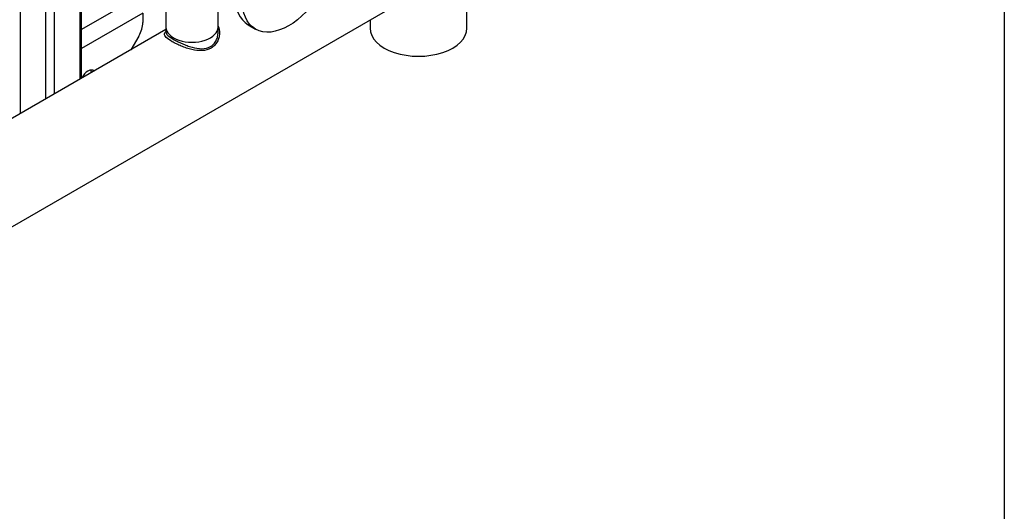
# Model space of a CAD drawing. Extents: x -132501 to 411300, y -42818 to 427495.
# Tile 315 of 330: x 252042 to 252550, y 242031 to 242285. Entities that reach past the tile are written whole.
import ezdxf

# ---------------------------------------------------------------- set-up
doc = ezdxf.new("R2010")
doc.units = 0
doc.header["$LTSCALE"] = 50
for name, color, linetype in [('405801_-_FT_STUT', 7, 'CONTINUOUS'), ('91069235_FT_FUßB', 7, 'CONTINUOUS'), ('91071148', 7, 'CONTINUOUS'), ('96055565_-_VIBRA', 7, 'CONTINUOUS'), ('96153117_FT_STAN', 7, 'CONTINUOUS'), ('96158847_-_FT_RO', 7, 'CONTINUOUS'), ('Default', 7, 'CONTINUOUS'), ('SF_LAYOUT', 7, 'CONTINUOUS')]:
    doc.layers.add(name, color=color, linetype=linetype)

# ---------------------------------------------------------------- blocks, each defined once
blk = doc.blocks.new('SE3')
at = {"layer": '405801_-_FT_STUT', "color": 7, "linetype": 'Continuous'}
for p, q in [((371.774, 100.096), (371.774, 99.108)), ((374.464, 99.108), (374.464, 99.974))]:
    blk.add_line(p, q, dxfattribs=at)
blk.add_ellipse((373.119, 99.108), major_axis=(-1.345, 0), ratio=0.57735, start_param=0, end_param=3.141593, dxfattribs=at)
at = {"layer": '91069235_FT_FUßB', "color": 7, "linetype": 'Continuous'}
for p, q in [((370.16, 100.559), (367.423, 98.979)), ((370.584, 99.825), (367.423, 97.999)), ((370.584, 99.825), (370.584, 99.346)), ((370.377, 98.649), (369.969, 97.943))]:
    blk.add_line(p, q, dxfattribs=at)
for centre, major_axis, start_param, end_param in [((369.877, 98.938), (-0.5, -0.866), 1.570796, 2.356194), ((367.756, 96.395), (-0.275, -0.476), 3.000436, 4.853545), ((367.544, 96.518), (-0.275, -0.476), 2.41136, 2.745632)]:
    blk.add_ellipse(centre, major_axis=major_axis, ratio=0.57735, start_param=start_param, end_param=end_param, dxfattribs=at)
at = {"layer": '91071148', "color": 7, "linetype": 'Continuous'}
blk.add_line((376.023, 99.221), (376.397, 99.005), dxfattribs=at)
blk.add_ellipse((377.723, 102.166), major_axis=(-1.7, -2.944), ratio=0.57735, start_param=3.141593, end_param=6.283185, dxfattribs=at)
blk.add_ellipse((378.097, 101.95), major_axis=(-1.7, -2.944), ratio=0.57735, dxfattribs=at)
at = {"layer": '96055565_-_VIBRA', "color": 7, "linetype": 'Continuous'}
for p, q in [((387.297, 99.049), (387.297, 101.253)), ((382.297, 99.483), (382.297, 99.049))]:
    blk.add_line(p, q, dxfattribs=at)
blk.add_ellipse((384.797, 99.049), major_axis=(-2.5, 0), ratio=0.57735, start_param=0, end_param=3.141593, dxfattribs=at)
at = {"layer": '96153117_FT_STAN', "color": 7, "linetype": 'Continuous'}
for p, q in [((364.27, 94.652), (364.27, 152.329)), ((367.353, 96.432), (367.353, 152.644)), ((367.423, 96.473), (367.423, 152.666)), ((365.585, 95.412), (365.585, 151.906)), ((366.038, 95.673), (366.038, 152.104))]:
    blk.add_line(p, q, dxfattribs=at)
at = {"layer": '96158847_-_FT_RO', "color": 7, "linetype": 'Continuous'}
for p, q in [((355.589, 84.063), (402.258, 111.007)), ((371.774, 99.108), (371.774, 98.85)), ((374.464, 98.85), (374.464, 99.108)), ((371.774, 98.985), (361.585, 93.102))]:
    blk.add_line(p, q, dxfattribs=at)
blk.add_ellipse((373.119, 99.108), major_axis=(-1.345, 0), ratio=0.57735, start_param=0, end_param=3.141593, dxfattribs=at)
for points, knots in [([(374.458, 99.185), (374.516, 99.059), (374.541, 98.919), (374.532, 98.704), (374.521, 98.629), (374.481, 98.483), (374.453, 98.411), (374.38, 98.279), (374.335, 98.218), (374.23, 98.108), (374.168, 98.059), (374.101, 98.02)], [0.81679, 0.81679, 0.81679, 0.81679, 0.875, 0.875, 0.90625, 0.90625, 0.9375, 0.9375, 0.96875, 0.96875, 1, 1, 1, 1]), ([(374.101, 98.02), (373.965, 97.942), (373.806, 97.902), (373.466, 97.888), (373.286, 97.911), (373.014, 97.975), (372.924, 98.001), (372.744, 98.06), (372.654, 98.093), (372.481, 98.163), (372.399, 98.2), (372.241, 98.276), (372.165, 98.316), (371.965, 98.431), (371.86, 98.507), (371.727, 98.642), (371.698, 98.704), (371.706, 98.793), (371.718, 98.821), (371.745, 98.862), (371.754, 98.873), (371.764, 98.885)], [0, 0, 0, 0, 0.0625, 0.0625, 0.125, 0.125, 0.15625, 0.15625, 0.1875, 0.1875, 0.21875, 0.21875, 0.25, 0.25, 0.3125, 0.3125, 0.375, 0.375, 0.40625, 0.40625, 0.418209, 0.418209, 0.418209, 0.418209]), ([(371.774, 98.849), (371.774, 98.797), (371.807, 98.743), (371.94, 98.62), (372.042, 98.55), (372.233, 98.44), (372.304, 98.402), (372.454, 98.327), (372.532, 98.29), (372.695, 98.22), (372.78, 98.185), (372.949, 98.124), (373.034, 98.096), (373.292, 98.025), (373.463, 97.995), (373.788, 97.997), (373.941, 98.03), (374.07, 98.105)], [0.6252185, 0.6252185, 0.6252185, 0.6252185, 0.6875, 0.6875, 0.75, 0.75, 0.78125, 0.78125, 0.8125, 0.8125, 0.84375, 0.84375, 0.875, 0.875, 0.9375, 0.9375, 1, 1, 1, 1]), ([(374.198, 98.199), (374.214, 98.213), (374.229, 98.228), (374.292, 98.297), (374.333, 98.358), (374.398, 98.488), (374.423, 98.559), (374.456, 98.702), (374.464, 98.775), (374.464, 98.849), (374.464, 98.85), (374.464, 98.85)], [0.0223426, 0.0223426, 0.0223426, 0.0223426, 0.03125, 0.03125, 0.0625, 0.0625, 0.09375, 0.09375, 0.125, 0.125, 0.1252931, 0.1252931, 0.1252931, 0.1252931])]:
    blk.add_open_spline(points, degree=3, knots=knots, dxfattribs=at)
blk.add_open_spline([(374.07, 98.105), (374.117, 98.131), (374.16, 98.163), (374.198, 98.199)], degree=3, dxfattribs=at)

msp = doc.modelspace()

# ---------------------------------------------------------------- linework, layer by layer
at = {"layer": 'SF_LAYOUT', "color": 7, "linetype": 'Continuous'}
msp.add_line((252549.7068, 244209.7787), (252549.7068, 241339.7787), dxfattribs=at)

# ---------------------------------------------------------------- block references
at = {"layer": 'Default', "xscale": 10, "yscale": 10, "zscale": 10}
msp.add_blockref('SE3', (248399.7068, 241289.7787), dxfattribs=at)

doc.saveas('drawing.dxf')
